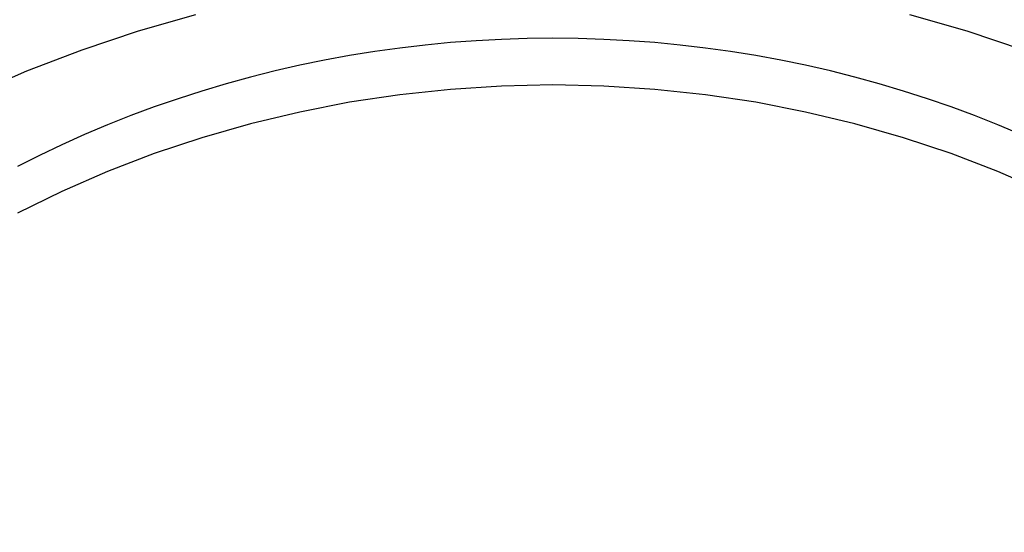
# Model space of a CAD drawing. Extents: x 1107 to 4046, y 937 to 3355.
# Tile 260 of 656: x 2225.07 to 2227.67, y 1777.95 to 1779.31. Entities that reach past the tile are written whole.
import ezdxf

# ---------------------------------------------------------------- set-up
doc = ezdxf.new("R2010")
doc.units = 0
doc.layers.add('KF_VIDA_L___C_REAR', color=7, linetype='CONTINUOUS')

# ---------------------------------------------------------------- blocks, each defined once
blk = doc.blocks.new('KF_VIDA_L___C_REAR')
at = {"layer": 'KF_VIDA_L___C_REAR'}
for points in [[(40.7437, 90.0137, 0), (40.5949, 90.0634, 0), (40.4434, 90.1067, 0)], [(38.5566, 90.1067, 0), (38.4051, 90.0634, 0), (38.2563, 90.0137, 0), (38.1104, 89.9577, 0), (37.968, 89.8956, 0), (37.8292, 89.8275, 0), (37.6944, 89.7536, 0), (37.564, 89.674, 0), (37.4382, 89.5891, 0), (37.3174, 89.4988, 0), (37.2019, 89.4036, 0), (37.0919, 89.3035, 0), (36.9877, 89.1989, 0), (36.8896, 89.09, 0), (36.7977, 88.9771, 0), (36.7124, 88.8603, 0), (36.6338, 88.7401, 0)], [(40.7364, 89.7906, 0), (40.6758, 89.8163, 0), (40.6144, 89.8406, 0), (40.5524, 89.8636, 0), (40.4897, 89.8853, 0), (40.4264, 89.9057, 0), (40.3626, 89.9247, 0), (40.2983, 89.9424, 0), (40.2335, 89.9587, 0), (40.1682, 89.9736, 0), (40.1025, 89.9871, 0), (40.0365, 89.9992, 0), (39.9701, 90.0099, 0), (39.9035, 90.0191, 0), (39.8366, 90.027, 0), (39.7695, 90.0335, 0), (39.7023, 90.0385, 0), (39.6349, 90.0421, 0), (39.5675, 90.0442, 0), (39.5, 90.0449, 0), (39.4325, 90.0442, 0), (39.3651, 90.0421, 0), (39.2977, 90.0385, 0), (39.2305, 90.0335, 0), (39.1634, 90.027, 0), (39.0965, 90.0191, 0), (39.0299, 90.0099, 0), (38.9635, 89.9992, 0), (38.8975, 89.9871, 0), (38.8318, 89.9736, 0), (38.7665, 89.9587, 0), (38.7017, 89.9424, 0), (38.6374, 89.9247, 0), (38.5736, 89.9057, 0), (38.5103, 89.8853, 0), (38.4476, 89.8636, 0), (38.3856, 89.8406, 0), (38.3242, 89.8163, 0), (38.2636, 89.7906, 0), (38.2037, 89.7637, 0), (38.1445, 89.7355, 0), (38.0862, 89.7061, 0)], [(40.7963, 89.6404, 0), (40.6758, 89.6929, 0), (40.5524, 89.7403, 0), (40.4264, 89.7824, 0), (40.2983, 89.8191, 0), (40.1682, 89.8502, 0), (40.0365, 89.8758, 0), (39.9035, 89.8958, 0), (39.7695, 89.9101, 0), (39.6349, 89.9187, 0), (39.5, 89.9216, 0), (39.3651, 89.9187, 0), (39.2305, 89.9101, 0), (39.0965, 89.8958, 0), (38.9635, 89.8758, 0), (38.8318, 89.8502, 0), (38.7017, 89.8191, 0), (38.5736, 89.7824, 0), (38.4476, 89.7403, 0), (38.3242, 89.6929, 0), (38.2037, 89.6404, 0), (38.0862, 89.5828, 0)]]:
    blk.add_polyline3d(points, dxfattribs=at)

msp = doc.modelspace()

# ---------------------------------------------------------------- block references
at = {"layer": 'KF_VIDA_L___C_REAR'}
msp.add_blockref('KF_VIDA_L___C_REAR', (2186.9791, 1689.2132), dxfattribs=at)

doc.saveas('drawing.dxf')
